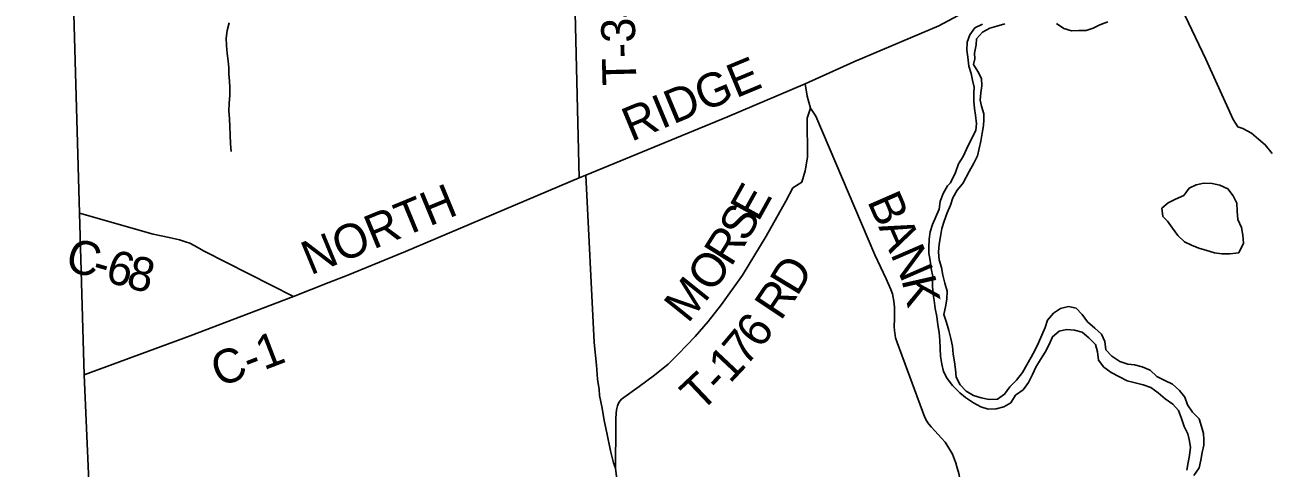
# Model space of a CAD drawing. Extents: x 1857828 to 2277390, y 930619 to 1324581.
# Drawn here: x 2010296 to 2021284, y 1227047 to 1230974 of the extents above; entities that cross this region are included whole.
import ezdxf

# ---------------------------------------------------------------- set-up
doc = ezdxf.new("R2010")
doc.units = 0
for name, color, linetype in [('GM_X_Adjacent_County', 7, 'Continuous'), ('GM_X_County', 7, 'Continuous'), ('GM_X_County_Road', 7, 'Continuous'), ('GM_X_County_Road_Text', 7, 'Continuous'), ('GM_X_Major_River', 7, 'Continuous'), ('GM_X_Minor_Lake', 7, 'Continuous'), ('GM_X_Minor_River', 7, 'Continuous'), ('GM_X_Township', 7, 'Continuous'), ('GM_X_Township_Road', 7, 'Continuous'), ('GM_X_Township_Road_Text', 7, 'Continuous')]:
    doc.layers.add(name, color=color, linetype=linetype)

msp = doc.modelspace()

# ---------------------------------------------------------------- linework, layer by layer
at = {"layer": 'GM_X_Adjacent_County'}
msp.add_lwpolyline([(2010961, 1224637), (2010822, 1227873), (2010780, 1229305), (2010601, 1235529), (2010485, 1239377), (2010483, 1239462), (2010435, 1241214), (2010393, 1242845), (2010385, 1242962), (2010338, 1244009), (2010341, 1244225), (2010329, 1244372), (2010323, 1244550), (2010308, 1244996), (2010296, 1245340)], dxfattribs=at)
at = {"layer": 'GM_X_County'}
msp.add_lwpolyline([(2010961, 1224637), (2010822, 1227873), (2010780, 1229305), (2010601, 1235529), (2010485, 1239377), (2010483, 1239462), (2010435, 1241214), (2010393, 1242845), (2010385, 1242962), (2010338, 1244009), (2010341, 1244225), (2010329, 1244372), (2010323, 1244550), (2010308, 1244996), (2010296, 1245340)], dxfattribs=at)
at = {"layer": 'GM_X_County_Road'}
for points in [[(2021328, 1229835), (2021267, 1229912), (2021208, 1229962), (2021146, 1230014), (2021070, 1230056), (2021024, 1230072), (2020984, 1230137), (2020741, 1230670), (2020465, 1231254)], [(2010822, 1227873), (2011757, 1228221), (2012673, 1228569), (2012986, 1228692), (2013153, 1228756), (2013369, 1228845), (2013662, 1228967), (2015199, 1229619), (2015258, 1229642), (2016512, 1230159), (2017199, 1230453), (2017629, 1230647), (2018380, 1230966), (2018634, 1231102)], [(2010780, 1229305), (2011430, 1229120), (2011572, 1229091), (2011663, 1229071), (2011717, 1229053), (2011755, 1229041), (2011793, 1229021), (2011883, 1228971), (2012673, 1228569)]]:
    msp.add_lwpolyline(points, dxfattribs=at)
at = {"layer": 'GM_X_Major_River'}
for points in [[(2018768, 1230980), (2018700, 1230949), (2018656, 1230887), (2018630, 1230822), (2018629, 1230750), (2018637, 1230688), (2018646, 1230609), (2018665, 1230543), (2018679, 1230483), (2018692, 1230421), (2018690, 1230371), (2018691, 1230296), (2018695, 1230232), (2018704, 1230174), (2018713, 1230096), (2018709, 1230041), (2018685, 1229991), (2018648, 1229924), (2018624, 1229872), (2018597, 1229809), (2018555, 1229743), (2018527, 1229666), (2018483, 1229575)], [(2018597, 1229575), (2018648, 1229675), (2018691, 1229748), (2018721, 1229814), (2018738, 1229879), (2018752, 1229945), (2018763, 1230016), (2018775, 1230084), (2018778, 1230134), (2018778, 1230185), (2018759, 1230255), (2018747, 1230307), (2018752, 1230371), (2018760, 1230434), (2018759, 1230500), (2018725, 1230562), (2018686, 1230622), (2018698, 1230672), (2018697, 1230722), (2018711, 1230797), (2018714, 1230849), (2018766, 1230910), (2018832, 1230945), (2018894, 1230963), (2018964, 1230982)], [(2019422, 1230986), (2019486, 1230942), (2019555, 1230921), (2019619, 1230924), (2019685, 1230924), (2019745, 1230945), (2019805, 1230974), (2019875, 1231002)], [(2018483, 1229575), (2018456, 1229549), (2018420, 1229480), (2018393, 1229409), (2018384, 1229341), (2018354, 1229273), (2018323, 1229206), (2018304, 1229140), (2018296, 1229077), (2018293, 1229003), (2018292, 1228953), (2018304, 1228887), (2018313, 1228815), (2018326, 1228746), (2018325, 1228676), (2018328, 1228604), (2018339, 1228534), (2018349, 1228462), (2018362, 1228390), (2018371, 1228318), (2018384, 1228250), (2018389, 1228177), (2018394, 1228041), (2018407, 1227969), (2018422, 1227905), (2018453, 1227843), (2018502, 1227781), (2018565, 1227716), (2018617, 1227672), (2018688, 1227627), (2018751, 1227592), (2018817, 1227570), (2018888, 1227573), (2018956, 1227592), (2019018, 1227627), (2019059, 1227694), (2019125, 1227742), (2019174, 1227805), (2019210, 1227876), (2019237, 1227942), (2019280, 1228009), (2019320, 1228076), (2019357, 1228142), (2019385, 1228211), (2019444, 1228260), (2019510, 1228277), (2019579, 1228271), (2019647, 1228252), (2019708, 1228201), (2019767, 1228143), (2019784, 1228077), (2019793, 1228005), (2019840, 1227943), (2019906, 1227894), (2019979, 1227857), (2020046, 1227821), (2020118, 1227802), (2020187, 1227785), (2020257, 1227762), (2020320, 1227714), (2020383, 1227663), (2020450, 1227613), (2020499, 1227558), (2020528, 1227488), (2020550, 1227418), (2020583, 1227352), (2020594, 1227302), (2020607, 1227234), (2020598, 1227161), (2020586, 1227097), (2020573, 1227031)], [(2020636, 1226983), (2020683, 1227050), (2020698, 1227118), (2020710, 1227185), (2020723, 1227251), (2020725, 1227301), (2020720, 1227354), (2020703, 1227418), (2020684, 1227484), (2020625, 1227545), (2020580, 1227609), (2020556, 1227677), (2020509, 1227736), (2020446, 1227792), (2020379, 1227823), (2020310, 1227858), (2020250, 1227916), (2020179, 1227945), (2020112, 1227962), (2020052, 1227970), (2019980, 1227993), (2019911, 1228040), (2019858, 1228096), (2019849, 1228168), (2019820, 1228234), (2019759, 1228287), (2019694, 1228345), (2019647, 1228409), (2019595, 1228466), (2019528, 1228479), (2019458, 1228463), (2019396, 1228420), (2019341, 1228357), (2019321, 1228294), (2019263, 1228157), (2019233, 1228095), (2019198, 1228032), (2019119, 1227895), (2019066, 1227828), (2019008, 1227767), (2018961, 1227704), (2018899, 1227658), (2018826, 1227657), (2018754, 1227670), (2018688, 1227691), (2018623, 1227731), (2018570, 1227786), (2018535, 1227854), (2018528, 1227922), (2018519, 1227988), (2018507, 1228058), (2018502, 1228127), (2018487, 1228195), (2018470, 1228267), (2018447, 1228339), (2018424, 1228409), (2018440, 1228477), (2018451, 1228545), (2018454, 1228614), (2018433, 1228686), (2018416, 1228758), (2018404, 1228826), (2018383, 1228894), (2018376, 1228960), (2018383, 1229032), (2018394, 1229100), (2018408, 1229171), (2018429, 1229235), (2018454, 1229308), (2018484, 1229376), (2018503, 1229441), (2018544, 1229511), (2018590, 1229566), (2018597, 1229575)]]:
    msp.add_lwpolyline(points, dxfattribs=at)
at = {"layer": 'GM_X_Minor_Lake'}
for points in [[(2021035, 1228955), (2021074, 1229039), (2021070, 1229111), (2021057, 1229179), (2021026, 1229251), (2021019, 1229323), (2021016, 1229396), (2020985, 1229461), (2020938, 1229523), (2020866, 1229554), (2020797, 1229570), (2020725, 1229571), (2020657, 1229556), (2020595, 1229529), (2020547, 1229462), (2020475, 1229431), (2020410, 1229399), (2020352, 1229350), (2020363, 1229278)], [(2021035, 1228956), (2021074, 1229039), (2021070, 1229111), (2021057, 1229179), (2021026, 1229251), (2021019, 1229323), (2021016, 1229396), (2020985, 1229461), (2020938, 1229523), (2020866, 1229554), (2020797, 1229570), (2020725, 1229571), (2020657, 1229556), (2020595, 1229529), (2020547, 1229462), (2020475, 1229431), (2020410, 1229399), (2020352, 1229350), (2020363, 1229278)], [(2020363, 1229278), (2020403, 1229236), (2020446, 1229172), (2020493, 1229107), (2020552, 1229051), (2020615, 1229022), (2020681, 1228996), (2020752, 1228975), (2020818, 1228954), (2020885, 1228947), (2020955, 1228945), (2021035, 1228955)], [(2020363, 1229278), (2020403, 1229236), (2020446, 1229172), (2020493, 1229107), (2020552, 1229051), (2020615, 1229022), (2020681, 1228996), (2020752, 1228975), (2020818, 1228954), (2020885, 1228947), (2020955, 1228945), (2021034, 1228955)]]:
    msp.add_lwpolyline(points, dxfattribs=at)
at = {"layer": 'GM_X_Minor_River'}
msp.add_lwpolyline([(2012104, 1230992), (2012085, 1230923), (2012077, 1230855), (2012080, 1230790), (2012086, 1230720), (2012093, 1230656), (2012099, 1230594), (2012100, 1230539), (2012106, 1230475), (2012109, 1230419), (2012109, 1230351), (2012102, 1230276), (2012099, 1230212), (2012105, 1230146), (2012110, 1230071), (2012112, 1229999), (2012115, 1229921), (2012120, 1229851)], dxfattribs=at)
at = {"layer": 'GM_X_Township'}
msp.add_lwpolyline([(2010961, 1224637), (2010822, 1227873), (2010780, 1229305), (2010601, 1235529), (2010485, 1239377), (2010483, 1239462), (2010435, 1241214), (2010393, 1242845), (2010385, 1242962), (2010338, 1244009), (2010341, 1244225), (2010329, 1244372), (2010323, 1244550), (2010308, 1244996), (2010296, 1245340)], dxfattribs=at)
at = {"layer": 'GM_X_Township_Road'}
for points in [[(2015199, 1229619), (2015100, 1233764), (2015104, 1234065), (2015108, 1234186), (2015108, 1234218), (2015108, 1234234), (2015108, 1234252), (2015102, 1234270), (2015092, 1234308), (2015044, 1234439), (2015016, 1234517), (2014992, 1234577), (2014976, 1234620), (2014966, 1234654), (2014958, 1234686), (2014952, 1234726), (2014940, 1234788), (2014932, 1234875), (2014880, 1235240), (2014877, 1235268), (2014869, 1235296)], [(2018535, 1227081), (2018533, 1227085), (2018528, 1227102), (2018502, 1227171), (2018476, 1227216), (2018435, 1227278), (2018403, 1227314), (2018345, 1227379), (2018313, 1227415), (2018293, 1227437), (2018275, 1227463), (2018257, 1227497), (2018013, 1228162), (2017997, 1228202), (2017991, 1228250), (2017987, 1228260), (2017985, 1228308), (2017987, 1228365), (2017989, 1228417), (2017989, 1228473), (2017983, 1228527), (2017971, 1228591), (2017957, 1228631), (2017915, 1228725), (2017814, 1228938), (2017293, 1230166), (2017244, 1230235), (2017217, 1230342), (2017199, 1230453)], [(2015519, 1227049), (2015524, 1227422), (2015524, 1227486), (2015526, 1227531), (2015528, 1227563), (2015538, 1227599), (2015550, 1227629), (2015574, 1227659), (2015730, 1227772), (2015865, 1227870), (2015985, 1227970), (2016075, 1228057), (2016149, 1228133), (2016225, 1228213), (2016341, 1228346), (2016457, 1228497), (2016643, 1228756), (2016852, 1229103), (2017026, 1229412), (2017088, 1229530), (2017168, 1229582), (2017199, 1229682), (2017208, 1229731), (2017219, 1229805), (2017215, 1230148), (2017244, 1230235)], [(2015519, 1227049), (2015504, 1227095), (2015476, 1227202), (2015444, 1227360), (2015420, 1227470), (2015402, 1227579), (2015379, 1227691), (2015375, 1227745), (2015361, 1227837), (2015351, 1227959), (2015331, 1228160), (2015258, 1229642)], [(2014984, 1225429), (2014984, 1225429), (2015019, 1225450), (2015081, 1225511), (2015155, 1225587), (2015195, 1225637), (2015223, 1225679), (2015251, 1225719), (2015279, 1225743), (2015324, 1225764), (2015430, 1225818), (2015478, 1225846), (2015494, 1225868), (2015514, 1225898), (2015532, 1225976), (2015529, 1226436), (2015529, 1226975), (2015519, 1227049)], [(2018679, 1224965), (2018702, 1225312), (2018706, 1225404), (2018706, 1225492), (2018696, 1225598), (2018629, 1226248), (2018572, 1226868), (2018566, 1226954), (2018558, 1227000), (2018544, 1227052), (2018535, 1227081)]]:
    msp.add_lwpolyline(points, dxfattribs=at)

# ---------------------------------------------------------------- texts
at = {"layer": 'GM_X_County_Road_Text'}
for s, rotation, p in [('RIDGE', 22.5848, (2015660, 1229937)), ('NORTH', 22.4118, (2012823, 1228754)), ('C', 343.7008, (2010639, 1228808)), ('6', 344.0742, (2010996, 1228704)), ('-', 343.772, (2010876, 1228739)), ('8', 345.4468, (2011181, 1228651)), ('C-1', 21.0399, (2012015, 1227761))]:
    msp.add_text(s, height=300, rotation=rotation, dxfattribs=at).set_placement(p)
at = {"layer": 'GM_X_Township_Road_Text'}
for s, rotation, p in [('T-34', 91.415, (2015706, 1230439)), ('E', 60.9631, (2016783, 1229221)), ('B', 293.6106, (2017744, 1229413)), ('S', 59.6783, (2016677, 1229040)), ('A', 293.6099, (2017843, 1229187)), ('R', 57.9906, (2016542, 1228823)), ('N', 293.4717, (2017949, 1228945)), ('O', 54.4307, (2016377, 1228591)), ('D', 58.7582, (2017127, 1228562)), ('K', 282.7746, (2018049, 1228717)), ('M', 51.2465, (2016162, 1228323)), ('R', 56.2493, (2016982, 1228345)), ('6', 53.1411, (2016802, 1228095)), ('7', 49.9846, (2016672, 1227939)), ('1', 46.7554, (2016533, 1227791)), ('T', 43.4846, (2016272, 1227534)), ('-', 46.4549, (2016447, 1227700))]:
    msp.add_text(s, height=300, rotation=rotation, dxfattribs=at).set_placement(p)

doc.saveas('drawing.dxf')
